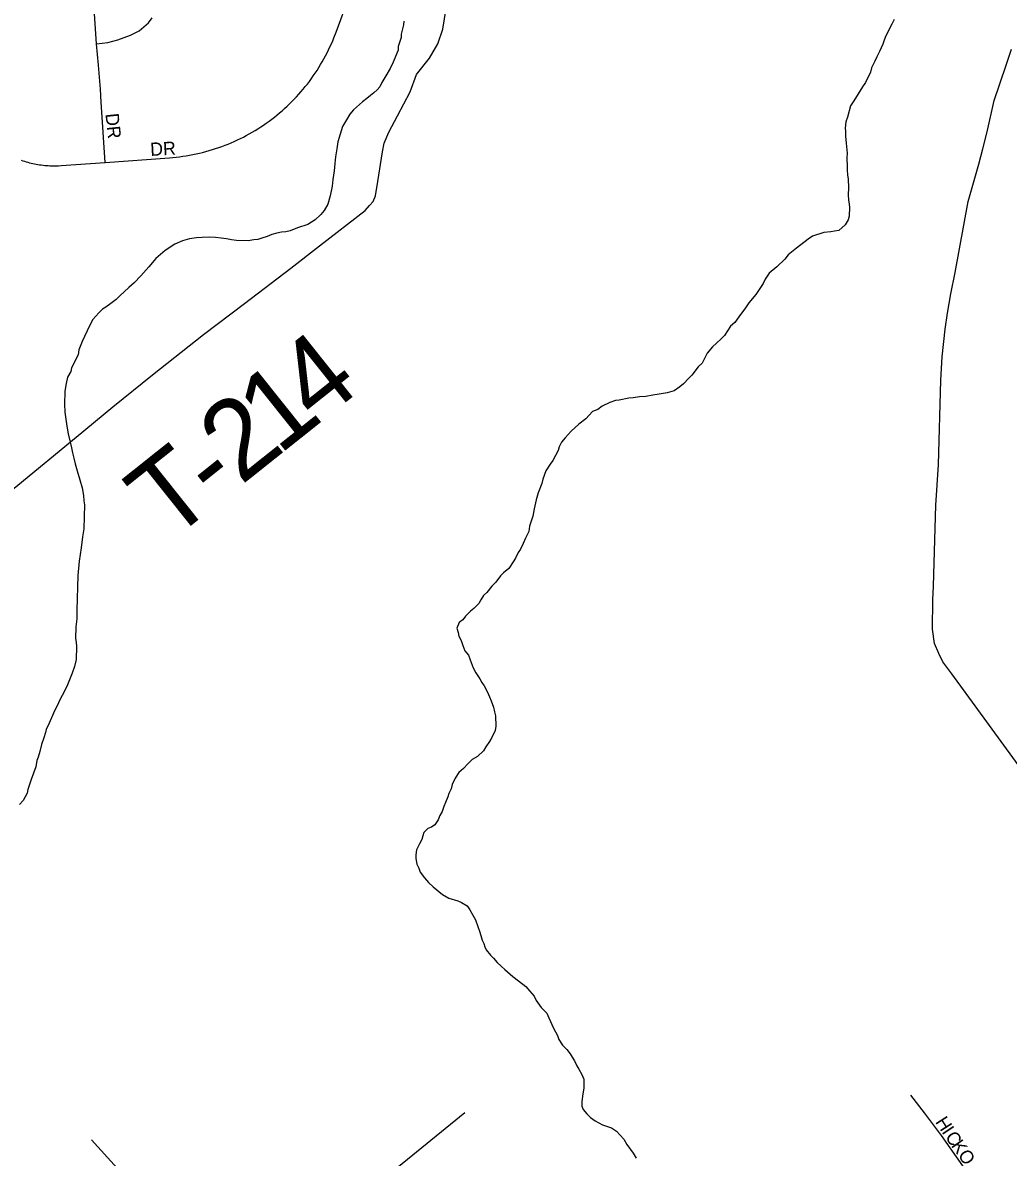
# Model space of a CAD drawing. Extents: x 1310247 to 1664935, y 235267 to 584339.
# Drawn here: x 1476549 to 1480270, y 451728 to 456012 of the extents above; entities that cross this region are included whole.
import ezdxf

# ---------------------------------------------------------------- set-up
doc = ezdxf.new("R2010")
doc.units = 0
for name, color, linetype in [('GM_X_Minor_River', 7, 'Continuous'), ('GM_X_Township', 7, 'Continuous'), ('GM_X_Township_Road', 7, 'Continuous'), ('GM_X_Township_Road_Text', 7, 'Continuous'), ('GM_X_Township_Subdivision', 7, 'Continuous'), ('GM_X_Township_Subdivision_Text', 7, 'Continuous')]:
    doc.layers.add(name, color=color, linetype=linetype)

msp = doc.modelspace()

# ---------------------------------------------------------------- linework, layer by layer
at = {"layer": 'GM_X_Minor_River'}
for points in [[(1477987.9, 456018.3), (1477987.5, 456004.3), (1477978.6, 455968.5), (1477978.3, 455956.5), (1477967.4, 455922.7), (1477967, 455908.7), (1477956.4, 455885), (1477947.8, 455863.2), (1477937.2, 455839.4), (1477920.4, 455811.8), (1477905.7, 455786.1), (1477897.3, 455770.3), (1477887, 455758.6), (1477874.7, 455746.9), (1477862.4, 455737.2), (1477848.1, 455725.5), (1477831.7, 455714), (1477798.8, 455682.8), (1477784.4, 455667.1), (1477771.8, 455645.4), (1477757.1, 455619.8), (1477748.4, 455592), (1477739.6, 455562.1), (1477734.9, 455536.2), (1477730.2, 455506.3), (1477727.5, 455480.3), (1477724.8, 455452.4), (1477720, 455420.4), (1477717.3, 455394.5), (1477710.4, 455358.6), (1477701.5, 455326.8), (1477686.9, 455303.1), (1477674.5, 455287.4), (1477653.9, 455267.9), (1477625.4, 455250.6), (1477587, 455237.6), (1477558.6, 455226.3), (1477542.5, 455222.8), (1477526.4, 455221.2), (1477508.2, 455217.6), (1477490.1, 455212.1), (1477471.8, 455204.6), (1477451.6, 455199.1), (1477437.4, 455193.5), (1477421.4, 455191.9), (1477401.2, 455188.4), (1477357.1, 455189.6), (1477337.1, 455192.1), (1477319.2, 455196.6), (1477299.2, 455199.1), (1477277.2, 455201.7), (1477253.2, 455202.3), (1477227.1, 455201), (1477205, 455199.5), (1477178.8, 455196.2), (1477152.5, 455188.9), (1477124.1, 455175.6), (1477087.4, 455152.5), (1477052.6, 455121.4), (1477025.7, 455090.1), (1476994.8, 455056.8), (1476970, 455029.4), (1476949.5, 455011.9), (1476916.6, 454980.8), (1476902.2, 454967.1), (1476881.8, 454951.6), (1476863.4, 454938.1), (1476851.2, 454930.4), (1476836.8, 454916.7), (1476814.1, 454891.3), (1476801.4, 454867.6), (1476773.9, 454808.2), (1476761, 454776.5), (1476758.6, 454758.5), (1476733.2, 454709.1), (1476730.9, 454695.2), (1476718.3, 454673.5), (1476713.7, 454649.5), (1476711.3, 454635.6), (1476708.9, 454619.6), (1476707.7, 454571.6), (1476708.9, 454541.5), (1476715.6, 454489.2), (1476720.9, 454459.1), (1476728.1, 454428.8), (1476733.6, 454406.6), (1476737.1, 454388.5), (1476742.6, 454368.3), (1476748.1, 454346.2)], [(1479839, 456024), (1479830.6, 456006.2), (1479807.4, 455962.7), (1479801, 455946.9), (1479796.5, 455931), (1479783.8, 455903.3), (1479773.3, 455883.5), (1479766.9, 455867.6), (1479754.2, 455842), (1479749.8, 455826), (1479730.7, 455786.5), (1479720.3, 455770.7), (1479703.5, 455743.1), (1479686.8, 455717.5), (1479674.3, 455697.8), (1479663.2, 455656), (1479656.7, 455638.2), (1479654.1, 455614.2), (1479655.8, 455602.1), (1479655.4, 455584.1), (1479658.7, 455558), (1479661.8, 455519.9), (1479661.3, 455501.8), (1479662.4, 455467.8), (1479662.1, 455455.8), (1479663.7, 455437.7), (1479665.3, 455421.6), (1479666.5, 455389.5), (1479665.8, 455361.5), (1479667.3, 455343.5), (1479668.9, 455327.4), (1479670.6, 455315.3), (1479669.7, 455281.3), (1479665.4, 455267.4), (1479654.9, 455249.6), (1479630.3, 455228.2), (1479614.1, 455224.6), (1479600.1, 455223), (1479573.9, 455219.7), (1479531.5, 455206.8), (1479515.1, 455195.2), (1479470.1, 455160.3), (1479439.4, 455135.1), (1479427, 455119.4), (1479396.1, 455090.1), (1479367.5, 455066.8), (1479352.8, 455043.2), (1479344.4, 455027.4), (1479317.3, 454986), (1479290.4, 454954.7), (1479277.9, 454935), (1479253, 454901.6), (1479238.4, 454879.9), (1479222, 454866.3), (1479199, 454830.9), (1479184.6, 454817.2), (1479153.8, 454788), (1479133.1, 454764.5), (1479114.1, 454727), (1479099.8, 454713.3), (1479074.9, 454681.9), (1479064.6, 454670.2), (1479044, 454648.7), (1479029.6, 454637), (1479009.2, 454621.5), (1478982.9, 454614.2), (1478952.7, 454609), (1478928.6, 454605.6), (1478902.4, 454600.3), (1478878.3, 454598.9), (1478854.1, 454595.5), (1478838, 454594), (1478801.7, 454586.9), (1478787.7, 454585.3), (1478765.4, 454577.8), (1478737, 454564.5), (1478720.6, 454551), (1478700.4, 454543.5), (1478675.6, 454516.1), (1478649, 454496.8), (1478620.3, 454469.5), (1478597.6, 454444), (1478583.1, 454428.4), (1478574.7, 454410.5), (1478570.3, 454396.6), (1478551.3, 454359.1), (1478540.9, 454345.3)], [(1476748.1, 454346.2), (1476755.4, 454320), (1476764.6, 454285.6), (1476773.8, 454255.4), (1476779.1, 454227.2), (1476780.6, 454207.1), (1476782.2, 454191), (1476779.9, 454101), (1476775.2, 454071), (1476770.1, 454029.1), (1476762.8, 453979.2), (1476757.4, 453925.3), (1476754, 453793.2), (1476753.2, 453761.1), (1476750.5, 453731.2), (1476749.3, 453687.1), (1476751, 453673.1), (1476752.6, 453657), (1476751.3, 453607), (1476744.6, 453581.1), (1476736, 453555.3), (1476718.8, 453511.7), (1476706.1, 453486), (1476691.4, 453458.3), (1476685, 453444.4), (1476666, 453404.9), (1476649, 453367.3), (1476638.3, 453343.5), (1476636, 453331.5), (1476629.5, 453311.7), (1476620.8, 453285.9), (1476614.1, 453260), (1476607.6, 453238.1), (1476603.2, 453226.2), (1476598.6, 453202.3), (1476581.4, 453154.7), (1476568.4, 453117), (1476566, 453103), (1476551.3, 453075.4), (1476536.8, 453059.7)], [(1478540.9, 454345.3), (1478524.2, 454319.7), (1478513.4, 454288), (1478509, 454272.1), (1478496, 454236.3), (1478487.3, 454210.5), (1478480.5, 454176.7), (1478475.7, 454148.7), (1478462.7, 454111), (1478460.2, 454091), (1478447.6, 454065.3), (1478439, 454045.5), (1478428.4, 454023.8), (1478420.1, 454012), (1478409.5, 453990.2), (1478401.2, 453976.4), (1478384.5, 453950.8), (1478364, 453935.3), (1478353.7, 453923.6), (1478335.1, 453900), (1478320.6, 453884.4), (1478302, 453860.8), (1478289.6, 453849.1), (1478279.2, 453833.4), (1478270.8, 453819.6), (1478252.3, 453800), (1478240, 453790.3), (1478221.5, 453770.8), (1478211.1, 453757), (1478196.8, 453747.4), (1478188.2, 453725.6), (1478193.8, 453709.4), (1478195.5, 453695.4), (1478205.1, 453679.1), (1478210.6, 453660.9), (1478218.1, 453640.7), (1478231.8, 453624.3), (1478239.3, 453606.1), (1478250.6, 453575.8), (1478260.1, 453557.5), (1478275.6, 453535), (1478283.3, 453520.8), (1478291, 453508.6), (1478304.4, 453484.2), (1478312, 453466), (1478317.6, 453451.8), (1478327, 453427.5), (1478330.6, 453409.4), (1478334.2, 453395.3), (1478335.2, 453355.2), (1478332.8, 453339.2), (1478320.1, 453313.5), (1478311.7, 453297.7), (1478297.2, 453278.1), (1478288.7, 453262.3), (1478266.1, 453240.8), (1478245.8, 453229.3), (1478229.3, 453213.7), (1478212.9, 453196.1), (1478196.4, 453180.5), (1478181.8, 453158.9), (1478171.2, 453135.1), (1478166.8, 453119.2), (1478158.3, 453101.4), (1478154, 453089.5), (1478145.4, 453067.7), (1478139, 453051.8), (1478132.5, 453034), (1478124.1, 453018.2), (1478117.7, 453002.3), (1478105.1, 452982.6), (1478092.9, 452974.9), (1478078.7, 452969.3), (1478064.3, 452953.6), (1478060, 452941.8), (1478055.6, 452927.8), (1478047.2, 452912), (1478036.6, 452888.3), (1478034.1, 452870.3), (1478033.7, 452856.3), (1478037.2, 452834.2), (1478044.9, 452820), (1478050.5, 452803.8), (1478066, 452783.3), (1478081.6, 452764.9), (1478099.2, 452748.4), (1478134.5, 452719.5), (1478158.3, 452706.8), (1478192.1, 452695.9), (1478206, 452689.5), (1478227.7, 452677), (1478237.4, 452662.7), (1478248.9, 452642.3), (1478258.5, 452624.1), (1478267.9, 452599.8), (1478273.4, 452581.6), (1478279, 452565.5), (1478284.6, 452547.3), (1478290.3, 452535.1), (1478294, 452523), (1478299.7, 452510.8)], [(1478299.7, 452510.8), (1478315.2, 452490.4), (1478327, 452480.1), (1478340.6, 452463.7), (1478356.3, 452449.3), (1478370, 452436.9), (1478399.4, 452410.1), (1478421.1, 452393.5), (1478448.6, 452372.7), (1478462.2, 452356.3), (1478479.7, 452335.9), (1478487.4, 452319.6), (1478506.7, 452293.1), (1478528.3, 452272.5), (1478535.8, 452254.3), (1478552.9, 452215.8), (1478568.2, 452187.3), (1478573.9, 452173.1), (1478587.3, 452150.8), (1478603, 452134.3), (1478616.6, 452118), (1478624.3, 452105.7), (1478632, 452091.5), (1478641.5, 452073.2), (1478649.2, 452061), (1478660.7, 452040.7), (1478668.3, 452022.5), (1478667.5, 451990.4), (1478662.7, 451958.5), (1478660.1, 451936.5), (1478659.7, 451920.5), (1478665.4, 451908.3), (1478679, 451892), (1478692.7, 451877.6), (1478710.4, 451865.1), (1478738.1, 451850.4), (1478750, 451846), (1478771.9, 451839.5), (1478791.7, 451826.9), (1478819, 451796.2), (1478830.5, 451775.8), (1478853.7, 451743.2), (1478865.3, 451724.8)]]:
    msp.add_lwpolyline(points, dxfattribs=at)
at = {"layer": 'GM_X_Township'}
msp.add_lwpolyline([(1480483.5, 452968.4), (1480056.5, 453553.5), (1480022.9, 453598.9), (1480008.4, 453629.8), (1479991.1, 453667.9), (1479983.9, 453721.5), (1479984.8, 453833.2), (1479988.4, 453884.1), (1479996.6, 454190.3), (1480006.6, 454342.9), (1480015.4, 454661.9), (1480020.9, 454749.9), (1480032, 454854.4), (1480040.2, 454915.2), (1480053.8, 454988.8), (1480070.2, 455068.8), (1480118.3, 455336.8), (1480158.8, 455478.6), (1480173.7, 455536.4), (1480190.8, 455600.2), (1480217.3, 455718.3), (1480237.3, 455777.4), (1480264.6, 455859.1), (1480282.7, 455911.8)], dxfattribs=at)
msp.add_lwpolyline([(1480483.5, 452968.4), (1480056.5, 453553.5), (1480022.9, 453598.9), (1480008.4, 453629.8), (1479991.1, 453667.9), (1479983.9, 453721.5), (1479984.8, 453833.2), (1479988.4, 453884.1), (1479996.6, 454190.3), (1480006.6, 454342.9), (1480015.4, 454661.9), (1480020.9, 454749.9), (1480032, 454854.4), (1480040.2, 454915.2), (1480053.8, 454988.8), (1480070.2, 455068.8), (1480118.3, 455336.8), (1480158.8, 455478.6), (1480173.7, 455536.4), (1480190.8, 455600.2), (1480217.3, 455718.3), (1480237.3, 455777.4), (1480264.6, 455859.1), (1480282.7, 455911.8)], dxfattribs=at)
at = {"layer": 'GM_X_Township_Road'}
for points in [[(1475955.1, 453798.6), (1476530.8, 454266.4), (1476751.5, 454447.3), (1476889.2, 454561.3), (1477039.1, 454683.1), (1477231.4, 454834.4), (1477387.2, 454952.1), (1477561.2, 455085.6), (1477670.5, 455170.1), (1477842.5, 455303.6), (1477858.8, 455321.4), (1477873, 455337.2), (1477881.3, 455359.1), (1477890.2, 455413), (1477908.1, 455524.8), (1477914.6, 455556.8), (1477931.3, 455598.6), (1477964.2, 455660.1), (1478011.7, 455751.5), (1478036.7, 455817.2), (1478085.7, 455878.5), (1478116.6, 455932.1), (1478135.5, 455987.9), (1478148.7, 456065.8)], [(1480017.3, 453610.8), (1480008.4, 453629.8), (1479991.1, 453667.9), (1479983.9, 453721.5), (1479984.8, 453833.2), (1479988.4, 453884.1), (1479996.6, 454190.3), (1480006.6, 454342.9), (1480015.4, 454661.9), (1480020.9, 454749.9), (1480032, 454854.4), (1480040.2, 454915.2), (1480053.8, 454988.8), (1480070.2, 455068.8), (1480118.3, 455336.8), (1480158.8, 455478.6), (1480173.7, 455536.4), (1480190.8, 455600.2), (1480217.3, 455718.3), (1480237.3, 455777.4), (1480264.6, 455859.1), (1480282.7, 455911.8)], [(1481562.4, 450763), (1481181, 451204.9), (1480943.5, 451495), (1480853.9, 451602.4), (1480816.9, 451653.8), (1480790.7, 451688.4), (1480775.2, 451727.8), (1480765.6, 451774.4), (1480760.8, 451861.5), (1480757.2, 452120.6), (1480741.5, 452437.9), (1480739.7, 452515.1), (1480737.9, 452567.8), (1480724.2, 452615.9), (1480714.3, 452649.6), (1480690.6, 452690.4), (1480654.3, 452743.1), (1480580.7, 452841.2), (1480483.5, 452968.4), (1480056.5, 453553.5), (1480022.9, 453598.9), (1480017.3, 453610.8)]]:
    msp.add_lwpolyline(points, dxfattribs=at)
at = {"layer": 'GM_X_Township_Subdivision'}
for points in [[(1476543.4, 455493.2), (1476549.6, 455491.1), (1476555.8, 455489), (1476562.1, 455487.1), (1476568.4, 455485.4), (1476574.7, 455483.7), (1476581.1, 455482.1), (1476587.5, 455480.7), (1476593.9, 455479.3), (1476600.3, 455478.1), (1476606.8, 455476.9), (1476613.2, 455475.9), (1476619.7, 455475), (1476626.2, 455474.3), (1476632.7, 455473.6), (1476639.2, 455473), (1476645.8, 455472.5), (1476652.3, 455472.2), (1476658.8, 455472), (1476665.4, 455471.9), (1476671.9, 455471.9), (1476678.5, 455472.1), (1476685, 455472.3), (1476695.1, 455472.9), (1476861.1, 455484.9), (1477104.1, 455502.6), (1477116.7, 455503.6), (1477129.3, 455504.8), (1477141.8, 455506.3), (1477154.4, 455508), (1477166.9, 455509.9), (1477179.4, 455512), (1477191.8, 455514.3), (1477204.2, 455516.9), (1477216.5, 455519.7), (1477228.8, 455522.7), (1477241.1, 455525.9), (1477253.2, 455529.3), (1477265.4, 455532.9), (1477277.4, 455536.8), (1477289.4, 455540.8), (1477301.3, 455545.1), (1477313.2, 455549.5), (1477324.9, 455554.2), (1477336.6, 455559.1), (1477348.2, 455564.1), (1477359.7, 455569.4), (1477371.1, 455574.9), (1477382.4, 455580.6), (1477393.6, 455586.4), (1477404.7, 455592.5), (1477415.7, 455598.8), (1477426.6, 455605.2), (1477437.4, 455611.9), (1477448, 455618.7), (1477458.6, 455625.7), (1477469, 455632.9), (1477479.3, 455640.3), (1477489.4, 455647.8), (1477499.4, 455655.5), (1477509.3, 455663.4), (1477519.1, 455671.5), (1477528.7, 455679.8), (1477538.1, 455688.2), (1477547.4, 455696.7), (1477556.6, 455705.5), (1477565.6, 455714.4), (1477574.4, 455723.4), (1477583.1, 455732.6), (1477591.6, 455742), (1477600, 455751.5), (1477608.2, 455761.1), (1477616.2, 455770.9), (1477624, 455780.8), (1477631.7, 455790.9), (1477639.2, 455801.1), (1477646.6, 455811.4), (1477653.7, 455821.8), (1477660.7, 455832.4), (1477667.4, 455843.1), (1477674, 455853.9), (1477680.4, 455864.8), (1477686.6, 455875.9), (1477692.6, 455887), (1477698.4, 455898.2), (1477704, 455909.6), (1477709.4, 455921), (1477714.7, 455932.5), (1477719.7, 455944.1), (1477724.5, 455955.8), (1477732.5, 455976.7), (1477830.6, 456245.1)], [(1476861.1, 455484.9), (1476845.2, 455711.9), (1476842.6, 455760.7), (1476835.2, 455851.9), (1476828.5, 455932.7), (1476816.5, 456103.4)], [(1476828.5, 455932.7), (1476870.7, 455938.1), (1476908.9, 455947.2), (1476956.2, 455965.4), (1476988.9, 455981.8), (1477007.1, 455996.3), (1477024.4, 456011.8), (1477038, 456030.9)], [(1480943.5, 451495), (1480836.9, 451415.9), (1480782.6, 451394.7), (1480744.6, 451393.3), (1480707.6, 451393.8), (1480677.3, 451387), (1480613.4, 451355.9), (1480572.2, 451331.4), (1480520.9, 451308.8), (1480467.5, 451307.4), (1480401.6, 451310.4), (1480365.7, 451331.4), (1480325.7, 451367.3), (1480298.2, 451402.5), (1480270.8, 451443.7), (1480245.1, 451476.5), (1480223, 451514.7), (1480107.2, 451682.4), (1480017.7, 451809.6), (1479954.4, 451895.5), (1479901.9, 451962.4)], [(1475912.9, 450019.8), (1476261.6, 450291.5), (1476608.7, 450562), (1476956.3, 450855.8), (1477341.6, 451181.5), (1477344.6, 451184), (1477698, 451472.4), (1478218.3, 451896.8)], [(1477204, 451350.6), (1477109.2, 451462.8), (1477052.6, 451525.2), (1476809.3, 451793.3)]]:
    msp.add_lwpolyline(points, dxfattribs=at)

# ---------------------------------------------------------------- texts
at = {"layer": 'GM_X_Township_Road_Text'}
for s, rotation, p in [('4', 38.5816, (1477660.1, 454491.7)), ('1', 38.5691, (1477516.7, 454377.4)), ('2', 38.5684, (1477373.4, 454263.1)), ('T', 38.5684, (1477102.8, 454047.3)), ('-', 38.5683, (1477277.9, 454186.9))]:
    msp.add_text(s, height=300, rotation=rotation, dxfattribs=at).set_placement(p)
at = {"layer": 'GM_X_Township_Subdivision_Text'}
for s, rotation, p in [('DR', 276.0054, (1476861.6, 455667.9)), ('DR', 3.011, (1477032.1, 455509.1)), ('H', 302.6354, (1479993, 451861.5)), ('I', 303.7532, (1480017.3, 451823.6)), ('C', 304.7701, (1480030, 451804.5)), ('K', 305.1017, (1480052.8, 451771.7)), ('O', 305.1333, (1480078.1, 451735.7))]:
    msp.add_text(s, height=50, rotation=rotation, dxfattribs=at).set_placement(p)

doc.saveas('drawing.dxf')
